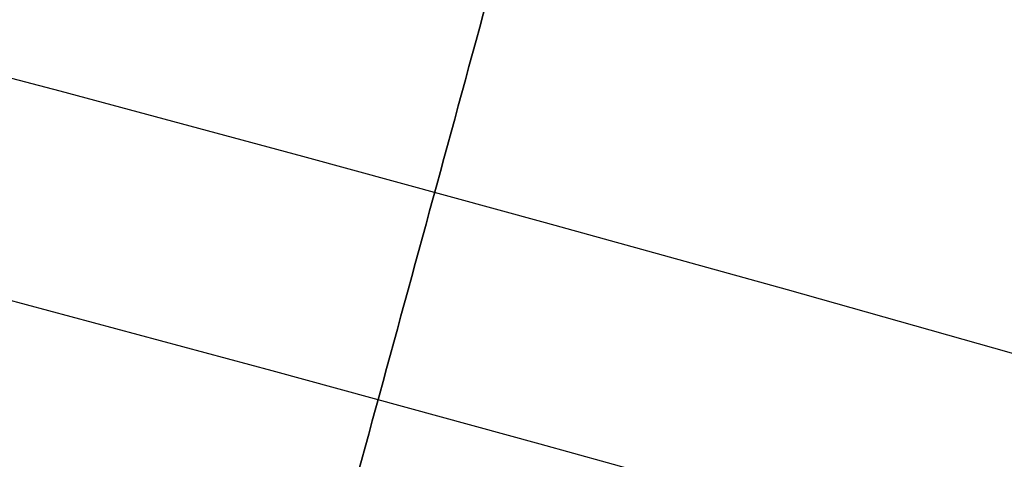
# Model space of a CAD drawing. Header units: millimetres. Extents: x -1649 to 240, y -242 to 238.
# Tile 687 of 1056: x 5.407 to 5.764, y 18.454 to 18.614. Entities that reach past the tile are written whole.
import ezdxf

# ---------------------------------------------------------------- set-up
doc = ezdxf.new("R2010")
doc.units = ezdxf.units.MM
for name, color, linetype, true_color in [('BOMBILLA', 7, 'Continuous', 0xfff700), ('NEGRO', 7, 'Continuous', 0x292828), ('PANTALLA', 7, 'Continuous', 0xffffff)]:
    doc.layers.add(name, color=color, linetype=linetype, true_color=true_color)

# ---------------------------------------------------------------- blocks, each defined once
blk = doc.blocks.new('DOME M 29914')
at = {"layer": 'BOMBILLA', "extrusion": (0, 0, -1)}
blk.add_arc((-12.50152331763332, -0.01811837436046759, -330.6345638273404), 24.05871559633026, 0.8118392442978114, 180.8118392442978, dxfattribs=at)
at = {"layer": 'NEGRO', "extrusion": (0, 0, -1)}
for centre, radius, start, end in [((-12.49999999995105, -1.341600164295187e-10, -253.25), 211.4999999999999, 292.5907274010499, 112.5907273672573), ((-12.49999999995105, -1.341600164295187e-10, -253.5), 210, 329.857864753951, 149.8578647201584), ((-12.49999999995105, -1.341600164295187e-10, -253.25), 210.4999999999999, 292.5907274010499, 112.5907273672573), ((-12.49999999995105, -1.341600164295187e-10, -253.5), 206, 329.857864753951, 149.8578647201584), ((-12.49999999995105, -1.341600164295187e-10, -247), 199.5, 292.5907274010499, 112.5907273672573), ((-12.49999999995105, -1.341500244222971e-10, -258.5), 211.5, 292.590727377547, 112.5907273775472), ((-12.49999999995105, -1.341506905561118e-10, -248), 210.5, 292.590727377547, 112.5907273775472), ((-12.49999999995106, -1.341466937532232e-10, -258.4999999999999), 210.5, 292.5907273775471, 112.5907273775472), ((-12.49999999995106, -1.341513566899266e-10, -247.5), 199.5, 292.5907273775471, 112.5907273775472), ((-12.49999999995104, -1.341606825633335e-10, -259.5), 210, 329.8578647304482, 149.8578647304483), ((-12.49999999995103, -1.341431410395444e-10, -259.5), 206, 329.8578647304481, 149.8578647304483), ((-12.49999999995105, -1.341600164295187e-10, -253.25), 211.4999999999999, 112.5907273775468, 292.5907274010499), ((-12.49999999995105, -1.341950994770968e-10, -248), 211.5, 112.5907273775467, 292.5907273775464), ((-12.49999999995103, -1.341977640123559e-10, -258.4999999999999), 211.5, 112.5907273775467, 292.5907273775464), ((-12.49999999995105, -1.341600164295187e-10, -253.25), 210.4999999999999, 112.5907273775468, 292.5907274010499), ((-12.49999999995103, -1.341911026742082e-10, -258.5), 210.5, 112.5907273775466, 292.5907273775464), ((-12.49999999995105, -1.341600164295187e-10, -247), 199.5, 112.5907273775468, 292.5907274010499), ((-12.49999999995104, -1.341873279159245e-10, -247.5), 199.5, 112.5907273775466, 292.5907273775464), ((-12.49999999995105, -1.341600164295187e-10, -253.5), 210, 149.8578647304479, 329.857864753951), ((-12.49999999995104, -1.341280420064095e-10, -259.5), 210, 149.8578647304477, 329.8578647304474), ((-12.49999999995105, -1.341600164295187e-10, -253.5), 206, 149.8578647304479, 329.857864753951), ((-12.49999999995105, -1.341633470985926e-10, -259.5), 206, 149.8578647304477, 329.8578647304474), ((-12.49999999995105, -1.341600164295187e-10, -258.4999999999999), 32.49999999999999, 359.8578647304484, 179.857864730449), ((-12.49999999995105, -1.341600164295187e-10, -257.5), 32.49999999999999, 359.8578647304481, 179.8578647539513), ((-12.49999999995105, -1.341600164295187e-10, -265.119279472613), 28.40000000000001, 60.27582303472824, 240.2758230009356), ((-12.49999999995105, -1.341569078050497e-10, -265.619279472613), 26.30000000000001, 60.27582301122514, 240.2758230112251), ((-12.49999999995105, -1.341600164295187e-10, -264.369279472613), 26.30000000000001, 60.27582303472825, 240.2758230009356), ((-12.49999999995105, -1.341582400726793e-10, -267.119279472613), 28.40000000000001, 60.27582301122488, 240.2758230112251), ((-12.49999999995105, -1.341606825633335e-10, -256.4999999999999), 26, 47.96210538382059, 227.9621053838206), ((-12.49999999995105, -1.341600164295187e-10, -265.119279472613), 28.40000000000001, 240.2758230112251, 60.27582303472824), ((-12.49999999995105, -1.3417089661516e-10, -267.119279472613), 28.4, 240.2758230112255, 60.27582301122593), ((-12.49999999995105, -1.341600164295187e-10, -252.7), 21.75, 47.96210538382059, 227.9621053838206), ((-12.49999999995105, -1.341571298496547e-10, -275.919279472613), 23.10000000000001, 60.27582301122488, 240.2758230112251), ((-12.49999999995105, -1.341600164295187e-10, -272.367860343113), 20.59548659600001, 60.27582303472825, 240.2758230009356), ((-12.49999999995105, -1.341600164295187e-10, -269.367860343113), 20.59548659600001, 60.27582303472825, 240.2758230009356), ((-12.49999999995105, -1.34159128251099e-10, -252.7), 20.95, 47.96210538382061, 227.9621053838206), ((-12.49999999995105, -1.341600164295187e-10, -264.369279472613), 26.30000000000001, 240.2758230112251, 60.27582303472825), ((-12.49999999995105, -1.341686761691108e-10, -265.619279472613), 26.3, 240.2758230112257, 60.27582301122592), ((-12.49999999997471, -1.755200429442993e-10, -275.919279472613), 21.85790949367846, 83.90274094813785, 240.2758230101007), ((-12.50000000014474, 5.374325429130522e-10, -275.9192794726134), 21.5954865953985, 60.27582300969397, 106.0880944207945), ((-12.49999999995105, -1.341615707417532e-10, -221), 20.95, 47.96210538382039, 227.9621053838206), ((-12.49999999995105, -1.341600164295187e-10, -266.814368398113), 20.59548659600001, 60.27582303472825, 201.1826835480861), ((-12.49999999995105, -1.341600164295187e-10, -276.771747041), 19.85, 60.46726941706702, 214.6648046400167), ((-12.49999999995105, -1.341600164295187e-10, -273.771747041), 19.85, 60.46726941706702, 214.6648046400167), ((-12.49999999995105, -1.341600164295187e-10, -270.771747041), 19.85, 60.46726941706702, 214.6648046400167), ((-12.49999999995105, -1.341600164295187e-10, -267.771747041), 19.85, 60.46726941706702, 214.6648046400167), ((-12.49999999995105, -1.341600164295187e-10, -264.771747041), 19.85, 60.46726941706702, 214.6648046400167), ((-12.49999999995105, -1.341600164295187e-10, -261.771747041), 19.85, 60.46726941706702, 214.6648046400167), ((-12.49999999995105, -1.341600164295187e-10, -258.771747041), 19.85, 60.46726941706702, 214.6648046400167), ((-12.49999999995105, -1.341600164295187e-10, -255.771747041), 19.85, 60.46726941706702, 214.6648046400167), ((-12.49999999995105, -1.341600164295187e-10, -252.771747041), 19.85, 60.46726941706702, 214.6648046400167), ((-12.49999999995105, -1.341600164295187e-10, -249.771747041), 19.85, 60.46726941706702, 214.6648046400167), ((-12.49999999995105, -1.341600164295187e-10, -246.771747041), 19.85, 60.46726941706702, 214.6648046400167), ((-12.49999999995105, -1.341600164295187e-10, -243.771747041), 19.85, 60.46726941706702, 214.6648046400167), ((-12.50000000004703, 6.753730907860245e-11, -280.6000000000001), 19.84999999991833, 47.96210538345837, 115.4575685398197), ((-12.49999999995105, -1.341600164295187e-10, -258.5), 20.25, 359.8578647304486, 179.857864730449), ((-12.49999999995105, -1.341600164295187e-10, -257.5), 20.25, 359.8578647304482, 179.8578647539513), ((-12.49999999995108, -1.340492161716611e-10, -271.3), 18.64999999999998, 47.96210538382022, 227.9621053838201), ((-12.49999999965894, -3.975164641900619e-10, -243.0154426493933), 18.65, 47.96210538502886, 227.9621053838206), ((-12.49999999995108, -1.340492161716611e-10, -281.3), 18.64999999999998, 47.96210538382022, 227.9621053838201), ((-12.49999999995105, -1.341600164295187e-10, -257.1577213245), 18.65, 47.96210540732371, 227.9621053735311), ((-12.49999999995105, -1.341600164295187e-10, -277.5500000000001), 18.65, 47.96210540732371, 227.9621053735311)]:
    blk.add_arc(centre, radius, start, end, dxfattribs=at)
at = {"layer": 'NEGRO'}
for centre, radius, start, end in [((12.49999999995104, -1.341891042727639e-10, 248), 211.5, 67.4092726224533, 247.4092726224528), ((12.49999999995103, -1.341704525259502e-10, 246.5), 210, 67.4092726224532, 247.4092726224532), ((12.49999999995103, -1.341822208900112e-10, 247.5), 210, 67.40927262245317, 210.1421352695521), ((12.49999999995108, -1.341893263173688e-10, 247.5), 210.0000000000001, 67.40927262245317, 210.1421352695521), ((12.49999999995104, -1.341498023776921e-10, 247.5), 206, 30.14213526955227, 210.1421352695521), ((12.49999999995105, -1.341773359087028e-10, 246.5), 199.5, 67.40927262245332, 247.4092726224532), ((12.49999999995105, -1.341449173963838e-10, 248), 210.5, 247.4092726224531, 67.4092726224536), ((12.49999999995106, -1.341553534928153e-10, 246.5), 210, 247.4092726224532, 67.4092726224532), ((12.49999999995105, -1.34168010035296e-10, 246.5), 199.5, 247.4092726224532, 67.4092726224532), ((12.49999999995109, -1.341751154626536e-10, 247.5), 210, 247.4092726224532, 30.14213526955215), ((12.49999999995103, -1.341253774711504e-10, 247.5), 210.0000000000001, 247.4092726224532, 30.14213526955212), ((12.49999999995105, -1.341600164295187e-10, 247.5), 206, 210.1421352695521, 30.14213526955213), ((12.49999999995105, -1.341600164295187e-10, 256.4999999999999), 32.49999999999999, 0.1421352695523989, 180.1421352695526), ((12.49999999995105, -1.341644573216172e-10, 263.1192794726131), 28.4, 299.7241769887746, 119.7241769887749), ((12.49999999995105, -1.341675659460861e-10, 263.1192794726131), 26.3, 299.7241769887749, 119.7241769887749), ((12.49999999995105, -1.341606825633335e-10, 255.7), 26, 312.0378946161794, 132.0378946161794), ((12.49999999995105, -1.341600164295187e-10, 256.1), 26, 312.0378946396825, 132.0378946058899), ((12.49999999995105, -1.34159128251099e-10, 255.7), 24.75, 312.0378946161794, 132.0378946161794), ((12.49999999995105, -1.34159128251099e-10, 256.4999999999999), 24.75, 312.0378946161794, 132.0378946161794), ((12.49999999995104, -1.341537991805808e-10, 263.119279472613), 28.40000000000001, 119.7241769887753, 299.7241769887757), ((12.49999999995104, -1.341571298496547e-10, 263.119279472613), 26.30000000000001, 119.7241769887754, 299.7241769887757), ((12.49999999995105, -1.341600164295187e-10, 267.859777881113), 21.85790949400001, 299.724177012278, 119.7241769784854), ((12.49999999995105, -1.341600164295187e-10, 270.859777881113), 21.85790949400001, 299.724177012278, 119.7241769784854), ((12.49999999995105, -1.341600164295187e-10, 273.758597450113), 21.85790949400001, 299.724177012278, 119.7241769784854), ((12.49999999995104, -1.341549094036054e-10, 221), 21.74999999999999, 312.0378946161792, 132.0378946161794), ((12.49999999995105, -1.341600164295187e-10, 236.85), 21.75, 312.0378946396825, 132.0378946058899), ((12.49999999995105, -1.341600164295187e-10, 275.419279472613), 21.09548659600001, 333.0305808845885, 101.2150559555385), ((12.49999999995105, -1.341600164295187e-10, 236.85), 20.95, 312.0378946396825, 132.0378946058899), ((12.49999999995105, -1.341688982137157e-10, 265.619279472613), 20.595486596, 299.7241769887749, 119.7241769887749), ((12.4999999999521, -1.265119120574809e-10, 274.919279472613), 20.59548659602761, 299.7241769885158, 82.16360092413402)]:
    blk.add_arc(centre, radius, start, end, dxfattribs=at)
for points, weights in [([(93.57808880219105, 194.866481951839, 246.9393398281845), (-296.1548751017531, 357.0226595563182, 246.9393398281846), (-458.3110527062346, -32.71030434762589, 246.9393398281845), (-68.57808880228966, -194.8664819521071, 246.9393398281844)], [0.8164906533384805, 0.2721635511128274, 0.2721635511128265, 0.8164906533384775]), ([(93.3064566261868, 194.2136297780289, 247.6464466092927), (-295.1208029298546, 355.826543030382, 247.6464466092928), (-456.7337161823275, -32.60071652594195, 247.6464466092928), (-68.3064566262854, -194.213629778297, 247.6464466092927)], [0.8164906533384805, 0.2721635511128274, 0.2721635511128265, 0.8164906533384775]), ([(-68.57808880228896, -194.8664819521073, 246.9393398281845), (321.1548751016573, -357.0226595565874, 246.9393398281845), (483.3110527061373, 32.71030434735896, 246.9393398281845), (93.57808880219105, 194.866481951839, 246.9393398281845)], [0.8164906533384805, 0.2721635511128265, 0.2721635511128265, 0.8164906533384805]), ([(-68.3064566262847, -194.2136297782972, 247.6464466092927), (320.1208029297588, -355.8265430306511, 247.6464466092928), (481.7337161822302, 32.600716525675, 247.6464466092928), (93.3064566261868, 194.2136297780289, 247.6464466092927)], [0.8164906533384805, 0.2721635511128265, 0.2721635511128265, 0.8164906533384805]), ([(27.65266094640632, -16.80636811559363, 254.821320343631), (61.2653971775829, 13.49895377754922, 254.8213203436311), (30.96007528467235, 47.11169000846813, 254.8213203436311), (-2.652660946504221, 16.80636811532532, 254.8213203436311)], [0.8164906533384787, 0.2721635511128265, 0.2721635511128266, 0.816490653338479]), ([(27.27386556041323, -16.38623235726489, 255.3870057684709), (60.04633027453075, 13.1614987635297, 255.3870057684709), (30.49859915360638, 45.93396347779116, 255.3870057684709), (-2.273865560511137, 16.38623235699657, 255.3870057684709)], [0.816490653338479, 0.2721635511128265, 0.2721635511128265, 0.816490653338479]), ([(26.57395841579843, -15.60993985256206, 219.2322330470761), (57.79383812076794, 12.53797697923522, 219.2322330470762), (29.64592128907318, 43.75785668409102, 219.2322330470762), (-1.573958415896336, 15.60993985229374, 219.2322330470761)], [0.816490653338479, 0.2721635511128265, 0.2721635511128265, 0.816490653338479]), ([(26.19516302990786, -15.18980409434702, 219.7979184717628), (56.57477121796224, 12.2005219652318, 219.7979184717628), (29.18444515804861, 42.58013015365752, 219.7979184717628), (-1.195163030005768, 15.1898040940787, 219.7979184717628)], [0.816490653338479, 0.2721635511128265, 0.2721635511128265, 0.816490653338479])]:
    blk.add_rational_spline(points, weights, degree=3, dxfattribs=at)
for points, weights, knots in [([(1.662298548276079, 18.98189755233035, 273.095866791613), (9.524808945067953, 23.4709924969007, 272.895818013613), (18.25872335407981, 21.08566604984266, 272.716459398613), (30.43253832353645, 17.76086557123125, 272.466459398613), (33.6400841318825, 5.55563230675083, 272.216459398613), (36.84762994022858, -6.649600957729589, 271.9664593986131), (27.88136077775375, -15.530033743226, 271.716459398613), (25.83675823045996, -17.55506279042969, 271.659451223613), (23.33770145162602, -18.98189755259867, 271.595866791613)], [0.949183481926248, 0.900100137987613, 1, 0.866025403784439, 1, 0.866025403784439, 1, 0.965925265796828, 0.94918348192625], [3.897535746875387, 3.897535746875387, 3.897535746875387, 3.928605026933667, 3.928605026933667, 3.970271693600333, 3.970271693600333, 4.011938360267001, 4.011938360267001, 4.022535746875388, 4.022535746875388, 4.022535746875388]), ([(1.662298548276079, 18.98189755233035, 270.095866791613), (9.524808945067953, 23.4709924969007, 269.8958180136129), (18.25872335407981, 21.08566604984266, 269.716459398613), (30.43253832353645, 17.76086557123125, 269.466459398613), (33.6400841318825, 5.55563230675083, 269.216459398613), (36.84762994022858, -6.649600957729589, 268.9664593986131), (27.88136077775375, -15.530033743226, 268.716459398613), (25.83675823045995, -17.55506279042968, 268.659451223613), (23.33770145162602, -18.98189755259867, 268.595866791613)], [0.949183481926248, 0.900100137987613, 1, 0.866025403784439, 1, 0.866025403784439, 1, 0.965925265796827, 0.949183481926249], [4.147535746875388, 4.147535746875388, 4.147535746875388, 4.178605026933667, 4.178605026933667, 4.220271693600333, 4.220271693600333, 4.261938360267, 4.261938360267, 4.272535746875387, 4.272535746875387, 4.272535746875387]), ([(23.33770145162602, -18.98189755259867, 265.623688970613), (25.83675823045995, -17.55506279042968, 265.6872734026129), (27.88136077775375, -15.530033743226, 265.744281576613), (36.84762994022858, -6.649600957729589, 265.994281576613), (33.6400841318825, 5.55563230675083, 266.244281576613), (30.43253832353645, 17.76086557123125, 266.494281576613), (18.25872335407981, 21.08566604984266, 266.744281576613), (9.524808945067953, 23.4709924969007, 266.923640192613), (1.662298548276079, 18.98189755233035, 267.123688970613)], [0.949183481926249, 0.965925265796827, 1, 0.866025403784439, 1, 0.866025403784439, 1, 0.900100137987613, 0.949183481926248], [0.0310692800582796, 0.0310692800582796, 0.0310692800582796, 0.0416666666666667, 0.0416666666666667, 0.0833333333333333, 0.0833333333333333, 0.125, 0.125, 0.156069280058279, 0.156069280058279, 0.156069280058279]), ([(23.33770145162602, -18.98189755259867, 268.623688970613), (25.83675823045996, -17.55506279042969, 268.687273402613), (27.88136077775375, -15.530033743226, 268.744281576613), (36.84762994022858, -6.649600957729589, 268.994281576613), (33.6400841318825, 5.55563230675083, 269.244281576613), (30.43253832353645, 17.76086557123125, 269.494281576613), (18.25872335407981, 21.08566604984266, 269.744281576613), (9.524808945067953, 23.4709924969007, 269.9236401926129), (1.662298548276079, 18.98189755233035, 270.123688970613)], [0.949183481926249, 0.965925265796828, 1, 0.866025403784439, 1, 0.866025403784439, 1, 0.900100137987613, 0.949183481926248], [0.281069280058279, 0.281069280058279, 0.281069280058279, 0.291666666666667, 0.291666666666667, 0.333333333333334, 0.333333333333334, 0.375, 0.375, 0.406069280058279, 0.406069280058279, 0.406069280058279]), ([(23.33770145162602, -18.98189755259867, 271.623688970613), (25.83675823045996, -17.55506279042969, 271.687273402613), (27.88136077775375, -15.530033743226, 271.744281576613), (36.84762994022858, -6.649600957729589, 271.994281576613), (33.6400841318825, 5.55563230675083, 272.244281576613), (30.43253832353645, 17.76086557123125, 272.494281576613), (18.25872335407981, 21.08566604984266, 272.744281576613), (9.524808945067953, 23.4709924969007, 272.923640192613), (1.662298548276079, 18.98189755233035, 273.123688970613)], [0.94918348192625, 0.965925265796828, 1, 0.866025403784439, 1, 0.866025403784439, 1, 0.900100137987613, 0.949183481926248], [0.53106928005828, 0.53106928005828, 0.53106928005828, 0.541666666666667, 0.541666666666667, 0.583333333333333, 0.583333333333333, 0.625, 0.625, 0.656069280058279, 0.656069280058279, 0.656069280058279]), ([(8.963931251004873, 21.56998899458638, 275.9192794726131), (13.66409499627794, 22.34050872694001, 275.8108141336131), (18.25872335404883, 21.08566605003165, 275.7164593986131), (30.43253832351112, 17.76086557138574, 275.466459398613), (33.64008413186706, 5.555632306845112, 275.2164593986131), (36.84762994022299, -6.649600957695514, 274.966459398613), (27.88136077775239, -15.53003374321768, 274.716459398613), (25.83675823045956, -17.55506279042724, 274.6594512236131), (23.33770145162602, -18.98189755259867, 274.5958667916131)], [0.935098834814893, 0.944834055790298, 1, 0.866025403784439, 1, 0.866025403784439, 1, 0.965925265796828, 0.94918348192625], [3.661448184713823, 3.661448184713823, 3.661448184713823, 3.678605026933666, 3.678605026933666, 3.720271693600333, 3.720271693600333, 3.761938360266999, 3.761938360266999, 3.772535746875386, 3.772535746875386, 3.772535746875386]), ([(23.33770145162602, -18.98189755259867, 274.623688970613), (25.83675823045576, -17.55506279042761, 274.687273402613), (27.88136077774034, -15.53003374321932, 274.744281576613), (36.84762994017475, -6.64960095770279, 274.994281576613), (33.64008413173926, 5.555632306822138, 275.244281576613), (30.4325383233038, 17.76086557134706, 275.4942815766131), (18.25872335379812, 21.08566604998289, 275.7442815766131), (14.27972322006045, 22.17237400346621, 275.825993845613), (10.17832927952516, 21.73425987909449, 275.919279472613)], [0.94918348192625, 0.965925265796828, 1, 0.866025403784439, 1, 0.866025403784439, 1, 0.951869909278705, 0.938321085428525], [0.78106928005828, 0.78106928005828, 0.78106928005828, 0.791666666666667, 0.791666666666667, 0.833333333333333, 0.833333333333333, 0.875, 0.875, 0.889968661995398, 0.889968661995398, 0.889968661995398]), ([(6.907576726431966, -20.47675540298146, 267.788785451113), (18.72983697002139, -23.70554248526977, 268.038785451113), (27.43717872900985, -15.08155832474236, 268.288785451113), (36.14452048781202, -6.457574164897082, 268.538785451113), (33.02960200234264, 5.39519707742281, 268.788785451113), (29.91468351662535, 17.24796832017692, 269.038785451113), (18.09242327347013, 20.47675540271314, 269.288785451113), (6.270163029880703, 23.70554248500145, 269.538785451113), (-2.437178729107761, 15.08155832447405, 269.788785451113), (-11.14452048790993, 6.457574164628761, 270.038785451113), (-8.029602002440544, -5.39519707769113, 270.288785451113), (-4.914683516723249, -17.24796832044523, 270.538785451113), (6.907576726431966, -20.47675540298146, 270.788785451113), (18.72983697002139, -23.70554248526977, 271.038785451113), (27.43717872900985, -15.08155832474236, 271.288785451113), (36.14452048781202, -6.457574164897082, 271.538785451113), (33.02960200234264, 5.39519707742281, 271.788785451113), (29.91468351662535, 17.24796832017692, 272.038785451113), (18.09242327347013, 20.47675540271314, 272.288785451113), (6.270163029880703, 23.70554248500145, 272.538785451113), (-2.437178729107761, 15.08155832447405, 272.788785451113), (-11.14452048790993, 6.457574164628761, 273.038785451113), (-8.029602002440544, -5.39519707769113, 273.288785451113), (-4.914683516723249, -17.24796832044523, 273.538785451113), (6.907576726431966, -20.47675540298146, 273.788785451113), (18.72983697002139, -23.70554248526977, 274.038785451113), (27.43717872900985, -15.08155832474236, 274.288785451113), (36.14452048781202, -6.457574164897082, 274.538785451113), (33.02960200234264, 5.39519707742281, 274.788785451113), (29.91468351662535, 17.24796832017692, 275.038785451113), (18.09242327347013, 20.47675540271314, 275.288785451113), (12.34638650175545, 22.04606016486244, 275.4102942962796), (6.622775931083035, 20.39683669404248, 275.5505617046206)], [1, 0.866025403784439, 1, 0.866025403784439, 1, 0.866025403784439, 1, 0.866025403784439, 1, 0.866025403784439, 1, 0.866025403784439, 1, 0.866025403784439, 1, 0.866025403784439, 1, 0.866025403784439, 1, 0.866025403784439, 1, 0.866025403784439, 1, 0.866025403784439, 1, 0.866025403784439, 1, 0.866025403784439, 1, 0.866025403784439, 1, 0.9300682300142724, 0.9331421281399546], [0, 0, 0, 0.0416666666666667, 0.0416666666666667, 0.0833333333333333, 0.0833333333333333, 0.125, 0.125, 0.166666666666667, 0.166666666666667, 0.208333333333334, 0.208333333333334, 0.25, 0.25, 0.291666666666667, 0.291666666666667, 0.333333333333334, 0.333333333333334, 0.375, 0.375, 0.416666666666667, 0.416666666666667, 0.458333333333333, 0.458333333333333, 0.5, 0.5, 0.541666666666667, 0.541666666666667, 0.583333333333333, 0.583333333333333, 0.625, 0.625, 0.646749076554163, 0.646749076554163, 0.646749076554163]), ([(6.907576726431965, -20.47675540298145, 265.680037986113), (18.72983697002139, -23.70554248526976, 265.930037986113), (27.43717872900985, -15.08155832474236, 266.180037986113), (36.14452048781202, -6.457574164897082, 266.430037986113), (33.02960200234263, 5.395197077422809, 266.680037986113), (29.91468351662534, 17.24796832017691, 266.930037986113), (18.09242327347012, 20.47675540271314, 267.180037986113), (6.270163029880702, 23.70554248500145, 267.430037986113), (-2.437178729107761, 15.08155832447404, 267.680037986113), (-11.14452048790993, 6.457574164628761, 267.9300379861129), (-8.029602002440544, -5.39519707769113, 268.180037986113), (-4.914683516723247, -17.24796832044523, 268.430037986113), (6.907576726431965, -20.47675540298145, 268.680037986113), (18.72983697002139, -23.70554248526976, 268.930037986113), (27.43717872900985, -15.08155832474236, 269.180037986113), (36.14452048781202, -6.457574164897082, 269.430037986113), (33.02960200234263, 5.395197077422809, 269.680037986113), (29.91468351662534, 17.24796832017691, 269.930037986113), (18.09242327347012, 20.47675540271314, 270.180037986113), (6.270163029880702, 23.70554248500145, 270.430037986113), (-2.437178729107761, 15.08155832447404, 270.680037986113), (-11.14452048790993, 6.457574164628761, 270.9300379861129), (-8.029602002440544, -5.39519707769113, 271.180037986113), (-4.914683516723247, -17.24796832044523, 271.430037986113), (6.907576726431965, -20.47675540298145, 271.680037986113), (18.72983697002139, -23.70554248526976, 271.930037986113), (27.43717872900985, -15.08155832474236, 272.180037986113), (36.14452048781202, -6.457574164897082, 272.430037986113), (33.02960200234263, 5.395197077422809, 272.680037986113), (29.91468351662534, 17.24796832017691, 272.930037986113), (18.09242327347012, 20.47675540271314, 273.180037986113), (6.270163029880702, 23.70554248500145, 273.430037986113), (-2.437178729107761, 15.08155832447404, 273.680037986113), (-11.14452048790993, 6.457574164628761, 273.9300379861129), (-8.029602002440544, -5.39519707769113, 274.180037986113), (-4.914683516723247, -17.24796832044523, 274.430037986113), (6.907576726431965, -20.47675540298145, 274.680037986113), (18.72983697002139, -23.70554248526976, 274.930037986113), (27.43717872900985, -15.08155832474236, 275.180037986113), (33.52303629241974, -9.053962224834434, 275.3547714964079), (33.72102674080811, -0.4906464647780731, 275.5505846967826)], [1, 0.866025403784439, 1, 0.866025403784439, 1, 0.866025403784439, 1, 0.866025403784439, 1, 0.866025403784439, 1, 0.866025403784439, 1, 0.866025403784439, 1, 0.866025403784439, 1, 0.866025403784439, 1, 0.866025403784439, 1, 0.866025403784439, 1, 0.866025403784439, 1, 0.866025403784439, 1, 0.866025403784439, 1, 0.866025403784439, 1, 0.866025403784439, 1, 0.866025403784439, 1, 0.866025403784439, 1, 0.866025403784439, 1, 0.9024248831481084, 0.946979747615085], [0, 0, 0, 0.0416666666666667, 0.0416666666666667, 0.0833333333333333, 0.0833333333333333, 0.125, 0.125, 0.166666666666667, 0.166666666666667, 0.208333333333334, 0.208333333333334, 0.25, 0.25, 0.291666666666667, 0.291666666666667, 0.333333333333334, 0.333333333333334, 0.375, 0.375, 0.416666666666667, 0.416666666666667, 0.458333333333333, 0.458333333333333, 0.5, 0.5, 0.541666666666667, 0.541666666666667, 0.583333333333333, 0.583333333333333, 0.625, 0.625, 0.666666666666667, 0.666666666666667, 0.708333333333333, 0.708333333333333, 0.75, 0.75, 0.791666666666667, 0.791666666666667, 0.8220129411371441, 0.8220129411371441, 0.8220129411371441]), ([(2.288239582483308, 17.88558126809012, 273.995201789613), (9.696643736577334, 22.11540456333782, 273.795153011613), (17.92612319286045, 19.86784475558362, 273.6157943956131), (29.39682870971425, 16.73507106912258, 273.365794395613), (32.41911987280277, 5.234761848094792, 273.1157943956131), (35.44141103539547, -6.265547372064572, 272.865794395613), (26.99299668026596, -14.63308290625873, 272.6157943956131), (25.06648196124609, -16.54115461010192, 272.5587862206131), (22.71176041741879, -17.88558126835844, 272.4952017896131)], [0.949183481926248, 0.900100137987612, 1, 0.866025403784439, 1, 0.866025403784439, 1, 0.965925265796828, 0.949183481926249], [2.125, 2.125, 2.125, 2.156069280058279, 2.156069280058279, 2.197735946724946, 2.197735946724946, 2.239402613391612, 2.239402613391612, 2.249999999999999, 2.249999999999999, 2.249999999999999]), ([(2.288239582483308, 17.88558126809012, 270.995201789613), (9.696643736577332, 22.11540456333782, 270.795153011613), (17.92612319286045, 19.86784475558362, 270.6157943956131), (29.39682870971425, 16.73507106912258, 270.365794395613), (32.41911987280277, 5.234761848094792, 270.1157943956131), (35.44141103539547, -6.265547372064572, 269.865794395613), (26.99299668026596, -14.63308290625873, 269.6157943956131), (25.06648196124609, -16.54115461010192, 269.5587862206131), (22.71176041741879, -17.88558126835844, 269.495201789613)], [0.949183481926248, 0.900100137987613, 1, 0.866025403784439, 1, 0.866025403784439, 1, 0.965925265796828, 0.949183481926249], [2.124999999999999, 2.124999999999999, 2.124999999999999, 2.156069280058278, 2.156069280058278, 2.197735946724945, 2.197735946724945, 2.239402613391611, 2.239402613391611, 2.249999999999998, 2.249999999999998, 2.249999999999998]), ([(2.288239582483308, 17.88558126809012, 267.9952017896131), (9.696643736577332, 22.11540456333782, 267.795153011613), (17.92612319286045, 19.86784475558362, 267.6157943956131), (29.39682870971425, 16.73507106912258, 267.365794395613), (32.41911987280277, 5.234761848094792, 267.1157943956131), (35.44141103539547, -6.265547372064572, 266.865794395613), (26.99299668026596, -14.63308290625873, 266.6157943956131), (25.06648196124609, -16.54115461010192, 266.558786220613), (22.71176041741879, -17.88558126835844, 266.495201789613)], [0.949183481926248, 0.900100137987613, 1, 0.866025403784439, 1, 0.866025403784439, 1, 0.965925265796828, 0.949183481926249], [5.141592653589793, 5.141592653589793, 5.141592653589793, 5.172661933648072, 5.172661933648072, 5.214328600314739, 5.214328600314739, 5.255995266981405, 5.255995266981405, 5.266592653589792, 5.266592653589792, 5.266592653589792]), ([(22.71176041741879, -17.88558126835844, 267.740518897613), (25.06648196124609, -16.54115461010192, 267.8041033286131), (26.99299668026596, -14.63308290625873, 267.8611115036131), (35.44141103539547, -6.265547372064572, 268.111111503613), (32.41911987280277, 5.234761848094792, 268.3611115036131), (29.39682870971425, 16.73507106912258, 268.6111115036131), (17.92612319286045, 19.86784475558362, 268.8611115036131), (9.696643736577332, 22.11540456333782, 269.040470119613), (2.288239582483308, 17.88558126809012, 269.240518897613)], [0.949183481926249, 0.965925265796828, 1, 0.866025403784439, 1, 0.866025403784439, 1, 0.900100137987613, 0.949183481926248], [1.062138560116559, 1.062138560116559, 1.062138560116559, 1.072735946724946, 1.072735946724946, 1.114402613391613, 1.114402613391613, 1.15606928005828, 1.15606928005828, 1.187138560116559, 1.187138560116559, 1.187138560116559]), ([(22.71176041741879, -17.88558126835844, 270.740518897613), (25.06648196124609, -16.54115461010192, 270.804103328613), (26.99299668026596, -14.63308290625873, 270.8611115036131), (35.44141103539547, -6.265547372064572, 271.111111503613), (32.41911987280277, 5.234761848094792, 271.3611115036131), (29.39682870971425, 16.73507106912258, 271.611111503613), (17.92612319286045, 19.86784475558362, 271.8611115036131), (9.696643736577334, 22.11540456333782, 272.040470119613), (2.288239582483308, 17.88558126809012, 272.2405188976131)], [0.949183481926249, 0.965925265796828, 1, 0.866025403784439, 1, 0.866025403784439, 1, 0.900100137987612, 0.949183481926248], [1.312138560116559, 1.312138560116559, 1.312138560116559, 1.322735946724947, 1.322735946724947, 1.364402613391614, 1.364402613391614, 1.40606928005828, 1.40606928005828, 1.437138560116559, 1.437138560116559, 1.437138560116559]), ([(22.71176041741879, -17.88558126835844, 273.740518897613), (25.06648196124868, -16.54115461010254, 273.8041033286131), (26.99299668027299, -14.63308290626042, 273.8611115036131), (35.44141103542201, -6.265547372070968, 274.111111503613), (32.41911987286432, 5.234761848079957, 274.3611115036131), (29.3968287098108, 16.73507106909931, 274.611111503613), (17.92612319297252, 19.86784475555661, 274.8611115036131), (16.63450722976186, 20.22059903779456, 274.8892618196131), (15.30809061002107, 20.40315405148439, 274.919279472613)], [0.949183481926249, 0.965925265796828, 1, 0.866025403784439, 1, 0.866025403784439, 1, 0.982878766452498, 0.970133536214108], [1.56213856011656, 1.56213856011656, 1.56213856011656, 1.572735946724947, 1.572735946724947, 1.614402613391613, 1.614402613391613, 1.65606928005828, 1.65606928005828, 1.661394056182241, 1.661394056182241, 1.661394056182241])]:
    blk.add_rational_spline(points, weights, degree=2, knots=knots, dxfattribs=at)
for points in [[(18.25872335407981, 21.08566604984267, 269.716459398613), (17.92612319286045, 19.86784475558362, 268.8611115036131)], [(18.25872335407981, 21.08566604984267, 272.716459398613), (17.92612319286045, 19.86784475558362, 271.8611115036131)], [(18.25872335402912, 21.08566604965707, 275.7164593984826), (17.92612319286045, 19.86784475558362, 274.8611115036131)], [(17.92612319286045, 19.86784475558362, 267.6157943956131), (18.25872335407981, 21.08566604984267, 266.744281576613)], [(17.92612319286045, 19.86784475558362, 270.6157943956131), (18.25872335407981, 21.08566604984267, 269.744281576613)], [(17.92612319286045, 19.86784475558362, 273.6157943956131), (18.25872335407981, 21.08566604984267, 272.744281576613)]]:
    blk.add_open_spline(points, degree=1, dxfattribs=at)
at = {"layer": 'PANTALLA', "extrusion": (0, 0, -1)}
for radius in [210, 206]:
    blk.add_arc((-12.49999999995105, -1.341611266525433e-10, -259.5), radius, 59.85786473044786, 239.8578647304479, dxfattribs=at)
at = {"layer": 'PANTALLA'}
for radius in [210, 206]:
    blk.add_arc((12.49999999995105, -1.341600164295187e-10, 259.5), radius, 120.1421352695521, 300.1421352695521, dxfattribs=at)
at = {"layer": 'PANTALLA', "extrusion": (0.864782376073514, 0.5021468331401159, 3.049165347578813e-17)}
for radius in [210, 206]:
    blk.add_arc((-6.276835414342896, 259.5, 10.80977970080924), radius, 0, 180, dxfattribs=at)
at = {"layer": 'PANTALLA', "extrusion": (0.502146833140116, -0.864782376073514, 0)}
for centre, radius, start in [((10.80977970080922, 259.5000000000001, 6.276835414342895), 210, 358.5434189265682), ((10.80977970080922, 259.5000000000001, 6.276835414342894), 206, 358.5151295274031)]:
    blk.add_arc(centre, radius, start, 180, dxfattribs=at)
at = {"layer": 'PANTALLA'}
for points, knots in [([(-152.2349515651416, 130.1303219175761, 254.1619244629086), (-148.4311605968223, 134.9456279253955, 254.1619244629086), (-144.4180670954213, 139.5918377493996, 254.1619244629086), (-135.9963979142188, 148.5192942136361, 254.1619244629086), (-131.5918717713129, 152.7962481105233, 254.1619244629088), (-124.7138543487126, 158.9127901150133, 254.1619244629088), (-122.3769522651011, 160.9009771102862, 254.1619244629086), (-117.6176894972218, 164.7734917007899, 254.1619244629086), (-115.1959005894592, 166.6573540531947, 254.1619244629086), (-111.5026355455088, 169.4024914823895, 254.1619244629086), (-110.2615802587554, 170.3039992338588, 254.1619244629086), (-107.7599337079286, 172.0796504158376, 254.1619244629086), (-106.4994175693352, 172.9537405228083, 254.1619244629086), (-103.9594537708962, 174.6741348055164, 254.1619244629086), (-102.6800823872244, 175.520387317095, 254.1619244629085), (-100.7472989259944, 176.7686126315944, 254.1619244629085), (-100.1007342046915, 177.1811721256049, 254.1619244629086), (-98.8032001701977, 177.9991313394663, 254.1619244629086), (-98.15215282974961, 178.4045800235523, 254.1619244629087), (-97.49894991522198, 178.806420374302, 254.1619244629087), (-96.74110677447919, 179.2726337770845, 254.1619244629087), (-95.98024954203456, 179.7340592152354, 254.1619244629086), (-94.45285327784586, 180.6471250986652, 254.1619244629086), (-93.68619060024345, 181.0988390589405, 254.1619244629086), (-92.91676112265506, 181.5456180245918, 254.1619244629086), (-92.14730831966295, 181.9924105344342, 254.1619244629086), (-91.37496414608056, 182.4343399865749, 254.1619244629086), (-89.82484464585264, 183.3082725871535, 254.1619244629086), (-89.04694384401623, 183.7403460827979, 254.1619244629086), (-88.2664026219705, 184.1674158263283, 254.1619244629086), (-87.59360014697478, 184.5355367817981, 254.1619244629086), (-86.91874742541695, 184.8999885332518, 254.1619244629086), (-85.56516968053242, 185.6214309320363, 254.1619244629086), (-84.88636327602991, 185.9784647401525, 254.1619244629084), (-82.84422539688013, 187.0383287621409, 254.1619244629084), (-81.47507822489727, 187.7299720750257, 254.1619244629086), (-78.72187086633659, 189.0831246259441, 254.1619244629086), (-77.33789335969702, 189.7445932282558, 254.1619244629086), (-74.55568938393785, 191.0370767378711, 254.1619244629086), (-73.15754646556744, 191.6680528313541, 254.1619244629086), (-68.94266623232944, 193.5148800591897, 254.1619244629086), (-66.1060665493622, 194.6843676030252, 254.1619244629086), (-60.38365236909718, 196.8981714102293, 254.1619244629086), (-57.49852536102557, 197.9422217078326, 254.1619244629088), (-48.77692298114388, 200.883796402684, 254.1619244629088), (-42.87909702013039, 202.5890336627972, 254.1619244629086), (-30.95104446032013, 205.4779007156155, 254.1619244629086), (-24.92655343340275, 206.6601414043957, 254.1619244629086), (-18.85895380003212, 207.5767833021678, 254.1619244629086), (-11.78366055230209, 208.6456590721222, 254.1619244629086), (-4.65834489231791, 209.3520919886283, 254.1619244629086), (9.636526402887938, 210.0345393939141, 254.1619244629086), (16.79673406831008, 210.0101076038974, 254.1619244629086), (38.24090065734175, 208.8396227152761, 254.1619244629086), (52.42274021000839, 206.5980561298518, 254.1619244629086), (66.26563000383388, 202.9304363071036, 254.1619244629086), (80.09839053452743, 199.2655001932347, 254.1619244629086), (93.52017523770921, 194.1958114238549, 254.1619244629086), (112.7181359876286, 184.6048689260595, 254.1619244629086), (118.9472309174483, 181.0845643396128, 254.1619244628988), (131.0218246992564, 173.4220559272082, 254.1619244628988), (136.8594390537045, 169.2848555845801, 254.1619244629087), (142.474544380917, 164.8578865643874, 254.1619244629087), (152.8431851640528, 156.6832132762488, 254.1619244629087), (162.4174956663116, 147.5485799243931, 254.1619244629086), (179.722944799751, 127.6022165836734, 254.1619244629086), (187.4154922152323, 116.8349670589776, 254.1619244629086), (194.0456180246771, 105.416761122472, 254.1619244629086), (200.6757438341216, 93.99855518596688, 254.1619244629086), (206.2138776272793, 81.98031812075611, 254.1619244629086), (214.9589424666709, 57.06325928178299, 254.1619244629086), (218.1463719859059, 44.22000264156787, 254.1619244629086), (220.1063333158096, 31.16272319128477, 254.1619244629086), (221.167744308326, 24.09159391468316, 254.1619244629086), (221.8671954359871, 16.9708540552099, 254.1619244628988), (222.5367079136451, 2.68584081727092, 254.1619244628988), (222.5063320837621, -4.469104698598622, 254.1619244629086), (221.3196483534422, -25.89664904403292, 254.1619244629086), (219.0695100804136, -40.06643826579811, 254.1619244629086), (215.3956309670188, -53.89682628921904, 254.1619244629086), (211.7190615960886, -67.73734183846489, 254.1619244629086), (206.6359550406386, -81.16534323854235, 254.1619244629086), (197.0227043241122, -100.369710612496, 254.1619244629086), (193.4946289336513, -106.6004292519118, 254.1619244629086), (185.8159999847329, -118.6771729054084, 254.1619244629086), (181.6704677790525, -124.5153004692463, 254.1619244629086), (177.2349515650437, -130.1303219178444, 254.1619244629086), (173.4311605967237, -134.9456279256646, 254.1619244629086), (169.4180670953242, -139.5918377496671, 254.1619244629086), (160.9963979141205, -148.5192942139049, 254.1619244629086), (156.5918717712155, -152.7962481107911, 254.1619244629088), (149.7138543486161, -158.9127901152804, 254.1619244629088), (147.3769522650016, -160.9009771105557, 254.1619244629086), (142.6176894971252, -164.7734917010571, 254.1619244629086), (140.1959005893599, -166.6573540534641, 254.1619244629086), (136.5026355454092, -169.4024914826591, 254.1619244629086), (135.2615802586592, -170.3039992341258, 254.1619244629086), (132.7599337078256, -172.0796504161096, 254.1619244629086), (131.4994175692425, -172.9537405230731, 254.1619244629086), (128.9594537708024, -174.6741348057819, 254.1619244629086), (127.6800823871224, -175.520387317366, 254.1619244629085), (125.7472989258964, -176.7686126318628, 254.1619244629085), (125.1007342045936, -177.1811721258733, 254.1619244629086), (123.8032001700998, -177.9991313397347, 254.1619244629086), (123.1521528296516, -178.4045800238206, 254.1619244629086), (122.498949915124, -178.8064203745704, 254.1619244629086), (121.7411067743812, -179.2726337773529, 254.1619244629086), (120.9802495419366, -179.7340592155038, 254.1619244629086), (119.4528532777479, -180.6471250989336, 254.1619244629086), (118.6861906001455, -181.0988390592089, 254.1619244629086), (117.9167611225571, -181.5456180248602, 254.1619244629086), (117.147308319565, -181.9924105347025, 254.1619244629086), (116.3749641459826, -182.4343399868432, 254.1619244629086), (114.8248446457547, -183.3082725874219, 254.1619244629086), (114.0469438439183, -183.7403460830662, 254.1619244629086), (113.2664026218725, -184.1674158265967, 254.1619244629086), (112.5936001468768, -184.5355367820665, 254.1619244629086), (111.918747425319, -184.8999885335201, 254.1619244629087), (110.5651696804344, -185.6214309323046, 254.1619244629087), (109.8863632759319, -185.9784647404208, 254.1619244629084), (107.8442253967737, -187.0383287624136, 254.1619244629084), (106.4750782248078, -187.7299720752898, 254.1619244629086), (103.7218708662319, -189.0831246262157, 254.1619244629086), (102.3378933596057, -189.744593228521, 254.1619244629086), (99.55568938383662, -191.037076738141, 254.1619244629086), (98.15754646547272, -191.6680528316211, 254.1619244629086), (93.94266623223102, -193.5148800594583, 254.1619244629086), (91.10606654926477, -194.6843676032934, 254.1619244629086), (85.38365236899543, -196.8981714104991, 254.1619244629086), (82.49852536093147, -197.9422217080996, 254.1619244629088), (73.7769229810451, -200.8837964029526, 254.1619244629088), (67.8790970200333, -202.5890336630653, 254.1619244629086), (55.9510444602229, -205.4779007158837, 254.1619244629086), (49.92655343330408, -206.6601414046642, 254.1619244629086), (43.85895379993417, -207.5767833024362, 254.1619244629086), (36.78366055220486, -208.6456590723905, 254.1619244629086), (29.65834489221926, -209.3520919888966, 254.1619244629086), (15.36347359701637, -210.0345393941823, 254.1619244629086), (8.20326593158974, -210.0101076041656, 254.1619244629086), (-13.24090065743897, -208.8396227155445, 254.1619244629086), (-27.4227402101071, -206.5980561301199, 254.1619244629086), (-41.26563000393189, -202.9304363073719, 254.1619244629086), (-55.0983905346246, -199.2655001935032, 254.1619244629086), (-68.52017523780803, -194.1958114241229, 254.1619244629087), (-87.71813598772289, -184.6048689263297, 254.1619244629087), (-93.94723091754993, -181.0845643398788, 254.1619244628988), (-106.0218246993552, -173.422055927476, 254.1619244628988), (-111.8594390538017, -169.284855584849, 254.1619244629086), (-117.474544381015, -164.8578865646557, 254.1619244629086), (-127.8431851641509, -156.683213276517, 254.1619244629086), (-137.4174956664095, -147.5485799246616, 254.1619244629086), (-154.7229447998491, -127.6022165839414, 254.1619244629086), (-162.4154922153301, -116.8349670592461, 254.1619244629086), (-169.045618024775, -105.4167611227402, 254.1619244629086), (-175.6757438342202, -93.99855518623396, 254.1619244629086), (-181.2138776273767, -81.98031812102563, 254.1619244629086), (-189.9589424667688, -57.06325928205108, 254.1619244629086), (-193.1463719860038, -44.22000264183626, 254.1619244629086), (-195.1063333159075, -31.16272319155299, 254.1619244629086), (-196.1677443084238, -24.09159391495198, 254.1619244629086), (-196.8671954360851, -16.97085405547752, 254.1619244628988), (-197.5367079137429, -2.685840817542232, 254.1619244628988), (-197.5063320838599, 4.469104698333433, 254.1619244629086), (-196.3196483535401, 25.89664904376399, 254.1619244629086), (-194.0695100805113, 40.06643826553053, 254.1619244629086), (-190.3956309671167, 53.8968262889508, 254.1619244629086), (-186.7190615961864, 67.7373418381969, 254.1619244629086), (-181.6359550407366, 81.16534323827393, 254.1619244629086), (-172.0227043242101, 100.3697106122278, 254.1619244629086), (-168.4946289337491, 106.6004292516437, 254.1619244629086), (-160.8159999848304, 118.6771729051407, 254.1619244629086), (-156.6704677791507, 124.5153004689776, 254.1619244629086), (-152.2349515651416, 130.1303219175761, 254.1619244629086)], [0, 0, 0, 0, 18.41104059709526, 18.41104059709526, 36.82208119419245, 36.82208119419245, 46.02649567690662, 46.02649567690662, 55.23091015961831, 55.23091015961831, 59.83297919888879, 59.83297919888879, 64.43504823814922, 64.43504823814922, 69.0371172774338, 69.0371172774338, 71.33810861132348, 71.33810861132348, 73.63915176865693, 73.63915176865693, 73.63915176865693, 76.30845475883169, 76.30845475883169, 78.97783866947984, 78.97783866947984, 78.97783866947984, 81.64714165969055, 81.64714165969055, 84.31652557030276, 84.31652557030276, 84.31652557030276, 86.61741973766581, 86.61741973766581, 88.91836572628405, 88.91836572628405, 93.52044772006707, 93.52044772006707, 98.1225297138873, 98.1225297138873, 102.7246117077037, 102.7246117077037, 111.9290521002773, 111.9290521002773, 121.1334924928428, 121.1334924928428, 139.5445849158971, 139.5445849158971, 157.9556773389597, 157.9556773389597, 157.9556773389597, 179.4340849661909, 179.4340849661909, 200.912492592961, 200.912492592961, 243.8973990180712, 243.8973990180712, 243.8973990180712, 286.8508179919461, 286.8508179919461, 308.3135126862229, 308.3135126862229, 329.776207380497, 329.776207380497, 329.776207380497, 369.4162010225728, 369.4162010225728, 409.0561946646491, 409.0561946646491, 409.0561946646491, 448.696188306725, 448.696188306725, 488.3361819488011, 488.3361819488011, 488.3361819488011, 509.7988766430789, 509.7988766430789, 531.2615713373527, 531.2615713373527, 574.2149903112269, 574.2149903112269, 574.2149903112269, 617.1998967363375, 617.1998967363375, 638.678304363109, 638.678304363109, 660.1567119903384, 660.1567119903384, 660.1567119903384, 678.5677525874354, 678.5677525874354, 696.9787931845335, 696.9787931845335, 706.1832076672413, 706.1832076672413, 715.3876221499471, 715.3876221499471, 719.9896911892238, 719.9896911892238, 724.5917602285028, 724.5917602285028, 729.1938292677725, 729.1938292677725, 731.494820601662, 731.494820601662, 733.7958637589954, 733.7958637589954, 733.7958637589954, 736.4651667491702, 736.4651667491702, 739.1345506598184, 739.1345506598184, 739.1345506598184, 741.8038536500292, 741.8038536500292, 744.4732375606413, 744.4732375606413, 744.4732375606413, 746.774131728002, 746.774131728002, 749.0750777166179, 749.0750777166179, 753.6771597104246, 753.6771597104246, 758.2792417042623, 758.2792417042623, 762.8813236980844, 762.8813236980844, 772.0857640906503, 772.0857640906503, 781.2902044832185, 781.2902044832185, 799.7012969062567, 799.7012969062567, 818.1123893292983, 818.1123893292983, 818.1123893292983, 839.5907969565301, 839.5907969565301, 861.0692045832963, 861.0692045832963, 904.0541110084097, 904.0541110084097, 904.0541110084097, 947.007529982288, 947.007529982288, 968.4702246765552, 968.4702246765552, 989.9329193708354, 989.9329193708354, 989.9329193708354, 1029.572913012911, 1029.572913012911, 1069.212906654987, 1069.212906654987, 1069.212906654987, 1108.852900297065, 1108.852900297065, 1148.49289393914, 1148.49289393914, 1148.49289393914, 1169.955588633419, 1169.955588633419, 1191.418283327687, 1191.418283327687, 1234.371702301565, 1234.371702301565, 1234.371702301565, 1277.356608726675, 1277.356608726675, 1298.835016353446, 1298.835016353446, 1320.313423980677, 1320.313423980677, 1320.313423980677, 1320.313423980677]), ([(-149.0909969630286, 127.655217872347, 254.1619244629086), (-145.365156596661, 132.3715331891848, 254.1619244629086), (-141.434621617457, 136.9224697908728, 254.1619244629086), (-133.1867417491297, 145.6674422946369, 254.1619244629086), (-128.8733509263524, 149.8572858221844, 254.1619244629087), (-122.1379412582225, 155.8497960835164, 254.1619244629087), (-119.8495361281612, 157.797764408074, 254.1619244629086), (-115.1891182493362, 161.5921509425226, 254.1619244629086), (-112.8176637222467, 163.438114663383, 254.1619244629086), (-109.2012051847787, 166.128199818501, 254.1619244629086), (-107.9859664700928, 167.0116582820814, 254.1619244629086), (-105.536372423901, 168.7518204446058, 254.1619244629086), (-104.3020904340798, 169.6084720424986, 254.1619244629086), (-101.8149999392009, 171.2946085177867, 254.1619244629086), (-100.5622658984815, 172.1240429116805, 254.1619244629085), (-98.66973098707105, 173.3475126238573, 254.1619244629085), (-98.03663158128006, 173.7518986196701, 254.1619244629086), (-96.76612162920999, 174.5536704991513, 254.1619244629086), (-96.12863490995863, 174.9511042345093, 254.1619244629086), (-95.48903823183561, 175.3450101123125, 254.1619244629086), (-94.73142274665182, 175.8115997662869, 254.1619244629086), (-93.97073116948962, 176.2733104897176, 254.1619244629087), (-92.44355573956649, 177.1867566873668, 254.1619244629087), (-91.67694340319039, 177.6385685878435, 254.1619244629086), (-90.90751194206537, 178.0853487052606, 254.1619244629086), (-90.13805623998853, 178.5321428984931, 254.1619244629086), (-89.3656519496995, 178.9739800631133, 254.1619244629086), (-87.81531161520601, 179.8475323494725, 254.1619244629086), (-87.03724514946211, 180.2793205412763, 254.1619244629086), (-86.25649093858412, 180.7060055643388, 254.1619244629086), (-85.59732444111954, 181.0662424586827, 254.1619244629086), (-84.93615462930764, 181.422889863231, 254.1619244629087), (-83.61003127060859, 182.1288859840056, 254.1619244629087), (-82.9449982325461, 182.478276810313, 254.1619244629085), (-80.94431121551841, 183.5154566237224, 254.1619244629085), (-79.60297455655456, 184.1923022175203, 254.1619244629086), (-76.90572909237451, 185.5165160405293, 254.1619244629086), (-75.54990104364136, 186.1638446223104, 254.1619244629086), (-72.82432139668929, 187.4287125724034, 254.1619244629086), (-71.45465140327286, 188.046214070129, 254.1619244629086), (-67.3256565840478, 189.8536244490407, 254.1619244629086), (-64.5469222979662, 190.9981830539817, 254.1619244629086), (-58.9413591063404, 193.1648683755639, 254.1619244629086), (-56.1152016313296, 194.1867355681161, 254.1619244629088), (-47.57201051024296, 197.0659382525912, 254.1619244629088), (-41.79501502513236, 198.7352052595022, 254.1619244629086), (-30.1115958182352, 201.5635938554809, 254.1619244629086), (-24.21077317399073, 202.7213595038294, 254.1619244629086), (-18.26778639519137, 203.6193710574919, 254.1619244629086), (-11.32705264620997, 204.6681465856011, 254.1619244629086), (-4.337234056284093, 205.3613552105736, 254.1619244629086), (9.68582396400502, 206.0312089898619, 254.1619244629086), (16.70989230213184, 206.0074160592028, 254.1619244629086), (37.74635756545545, 204.8596571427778, 254.1619244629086), (51.65859407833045, 202.6609538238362, 254.1619244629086), (65.23832905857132, 199.0632401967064, 254.1619244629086), (78.80773697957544, 195.46826254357, 254.1619244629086), (91.9740039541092, 190.4952501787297, 254.1619244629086), (110.806487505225, 181.0871015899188, 254.1619244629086), (116.9169976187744, 177.6338775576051, 254.1619244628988), (128.7617233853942, 170.1173580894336, 254.1619244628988), (134.4882043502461, 166.0589709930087, 254.1619244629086), (139.9964106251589, 161.7163264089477, 254.1619244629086), (150.1676004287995, 153.6974069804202, 254.1619244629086), (159.5595835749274, 144.7367955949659, 254.1619244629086), (176.5354653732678, 125.170392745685, 254.1619244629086), (184.081506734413, 114.6082355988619, 254.1619244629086), (190.5853487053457, 103.4075119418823, 254.1619244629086), (197.0891906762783, 92.206788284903, 254.1619244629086), (202.5218252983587, 80.41745476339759, 254.1619244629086), (211.1002617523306, 55.97496897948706, 254.1619244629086), (214.2269331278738, 43.37632500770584, 254.1619244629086), (216.1494988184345, 30.56773757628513, 254.1619244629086), (217.190663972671, 23.63124902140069, 254.1619244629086), (217.8767546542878, 16.6460955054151, 254.1619244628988), (218.5334213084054, 2.63308789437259, 254.1619244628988), (218.5035684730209, -4.385615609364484, 254.1619244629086), (217.3392950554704, -25.40513425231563, 254.1619244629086), (215.1318531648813, -39.30508527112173, 254.1619244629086), (211.5277585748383, -52.87207454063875, 254.1619244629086), (207.9209210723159, -66.44938902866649, 254.1619244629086), (202.9342294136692, -79.62199421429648, 254.1619244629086), (193.5033376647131, -98.46100963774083, 254.1619244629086), (190.0421912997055, -104.573175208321, 254.1619244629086), (182.5092369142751, -116.4200928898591, 254.1619244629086), (178.4423554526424, -122.1470971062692, 254.1619244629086), (174.0909969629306, -127.6552178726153, 254.1619244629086), (170.365156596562, -132.3715331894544, 254.1619244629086), (166.4346216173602, -136.9224697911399, 254.1619244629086), (158.1867417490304, -145.6674422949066, 254.1619244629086), (153.8733509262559, -149.8572858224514, 254.1619244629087), (147.1379412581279, -155.8497960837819, 254.1619244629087), (144.8495361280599, -157.7977644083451, 254.1619244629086), (140.1891182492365, -161.5921509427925, 254.1619244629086), (137.8176637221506, -163.43811466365, 254.1619244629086), (134.20120518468, -166.1281998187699, 254.1619244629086), (132.9859664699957, -167.0116582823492, 254.1619244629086), (130.5363724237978, -168.7518204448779, 254.1619244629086), (129.3020904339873, -169.6084720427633, 254.1619244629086), (126.8149999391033, -171.2946085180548, 254.1619244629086), (125.5622658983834, -172.124042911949, 254.1619244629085), (123.6697309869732, -173.3475126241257, 254.1619244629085), (123.0366315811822, -173.7518986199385, 254.1619244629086), (121.7661216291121, -174.5536704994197, 254.1619244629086), (121.1286349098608, -174.9511042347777, 254.1619244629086), (120.4890382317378, -175.3450101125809, 254.1619244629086), (119.731422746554, -175.8115997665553, 254.1619244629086), (118.9707311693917, -176.273310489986, 254.1619244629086), (117.4435557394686, -177.1867566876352, 254.1619244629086), (116.6769434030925, -177.6385685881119, 254.1619244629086), (115.9075119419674, -178.0853487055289, 254.1619244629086), (115.1380562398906, -178.5321428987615, 254.1619244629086), (114.3656519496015, -178.9739800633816, 254.1619244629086), (112.815311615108, -179.8475323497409, 254.1619244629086), (112.0372451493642, -180.2793205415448, 254.1619244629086), (111.2564909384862, -180.7060055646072, 254.1619244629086), (110.5973244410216, -181.0662424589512, 254.1619244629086), (109.9361546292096, -181.4228898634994, 254.1619244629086), (108.6100312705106, -182.128885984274, 254.1619244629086), (107.9449982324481, -182.4782768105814, 254.1619244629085), (105.9443112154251, -183.5154566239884, 254.1619244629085), (104.6029745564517, -184.192302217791, 254.1619244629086), (101.9057290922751, -185.5165160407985, 254.1619244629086), (100.5499010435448, -186.1638446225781, 254.1619244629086), (97.82432139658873, -187.4287125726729, 254.1619244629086), (96.45465140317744, -188.0462140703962, 254.1619244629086), (92.32565658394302, -189.853624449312, 254.1619244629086), (89.54692229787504, -190.9981830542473, 254.1619244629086), (83.94135910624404, -193.1648683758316, 254.1619244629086), (81.11520163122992, -194.1867355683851, 254.1619244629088), (72.5720105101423, -197.0659382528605, 254.1619244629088), (66.79501502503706, -198.7352052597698, 254.1619244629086), (55.11159581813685, -201.5635938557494, 254.1619244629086), (49.21077317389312, -202.7213595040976, 254.1619244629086), (43.2677863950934, -203.6193710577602, 254.1619244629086), (36.32705264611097, -204.6681465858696, 254.1619244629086), (29.33723405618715, -205.3613552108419, 254.1619244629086), (15.3141760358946, -206.0312089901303, 254.1619244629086), (8.290107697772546, -206.0074160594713, 254.1619244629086), (-12.74635756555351, -204.8596571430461, 254.1619244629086), (-26.65859407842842, -202.6609538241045, 254.1619244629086), (-40.23832905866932, -199.0632401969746, 254.1619244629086), (-53.80773697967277, -195.4682625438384, 254.1619244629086), (-66.97400395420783, -190.4952501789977, 254.1619244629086), (-85.80648750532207, -181.0871015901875, 254.1619244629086), (-91.91699761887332, -177.6338775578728, 254.1619244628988), (-103.7617233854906, -170.1173580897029, 254.1619244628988), (-109.4882043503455, -166.0589709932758, 254.1619244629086), (-114.9964106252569, -161.716326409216, 254.1619244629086), (-125.1676004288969, -153.6974069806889, 254.1619244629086), (-134.5595835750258, -144.7367955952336, 254.1619244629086), (-151.5354653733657, -125.1703927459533, 254.1619244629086), (-159.081506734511, -114.6082355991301, 254.1619244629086), (-165.5853487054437, -103.4075119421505, 254.1619244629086), (-172.0891906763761, -92.20678828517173, 254.1619244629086), (-177.5218252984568, -80.41745476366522, 254.1619244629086), (-186.1002617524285, -55.97496897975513, 254.1619244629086), (-189.2269331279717, -43.37632500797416, 254.1619244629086), (-191.1494988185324, -30.56773757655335, 254.1619244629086), (-192.190663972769, -23.63124902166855, 254.1619244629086), (-192.8767546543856, -16.64609550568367, 254.1619244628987), (-193.5334213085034, -2.633087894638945, 254.1619244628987), (-193.5035684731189, 4.385615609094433, 254.1619244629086), (-192.3392950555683, 25.40513425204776, 254.1619244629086), (-190.1318531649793, 39.30508527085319, 254.1619244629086), (-186.5277585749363, 52.87207454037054, 254.1619244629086), (-182.9209210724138, 66.4493890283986, 254.1619244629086), (-177.9342294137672, 79.62199421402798, 254.1619244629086), (-168.50333766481, 98.46100963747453, 254.1619244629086), (-165.0421912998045, 104.5731752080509, 254.1619244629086), (-157.509236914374, 116.4200928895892, 254.1619244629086), (-153.4423554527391, 122.1470971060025, 254.1619244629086), (-149.0909969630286, 127.655217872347, 254.1619244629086)], [0, 0, 0, 0, 18.03300776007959, 18.03300776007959, 36.0660155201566, 36.0660155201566, 45.08143953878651, 45.08143953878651, 54.0968635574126, 54.0968635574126, 58.60444060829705, 58.60444060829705, 63.11201765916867, 63.11201765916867, 67.61959471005, 67.61959471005, 69.87334106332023, 69.87334106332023, 72.12713802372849, 72.12713802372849, 72.12713802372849, 74.79645142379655, 74.79645142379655, 77.46584892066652, 77.46584892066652, 77.46584892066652, 80.13516232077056, 80.13516232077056, 82.8045598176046, 82.8045598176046, 82.8045598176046, 85.05821128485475, 85.05821128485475, 87.31191335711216, 87.31191335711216, 91.81950305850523, 91.81950305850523, 96.32709275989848, 96.32709275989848, 100.8346824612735, 100.8346824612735, 109.8501317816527, 109.8501317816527, 118.865581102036, 118.865581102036, 136.8986394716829, 136.8986394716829, 154.931697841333, 154.931697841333, 154.931697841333, 176.0017276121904, 176.0017276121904, 197.0717573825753, 197.0717573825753, 239.2393766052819, 239.2393766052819, 239.2393766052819, 281.3748936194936, 281.3748936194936, 302.4289036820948, 302.4289036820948, 323.482913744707, 323.482913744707, 323.482913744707, 362.3678861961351, 362.3678861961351, 401.2528586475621, 401.2528586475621, 401.2528586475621, 440.1378310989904, 440.1378310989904, 479.0228035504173, 479.0228035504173, 479.0228035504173, 500.0768136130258, 500.0768136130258, 521.130823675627, 521.130823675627, 563.2663406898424, 563.2663406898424, 563.2663406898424, 605.4339599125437, 605.4339599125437, 626.5039896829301, 626.5039896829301, 647.5740194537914, 647.5740194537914, 647.5740194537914, 665.6070272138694, 665.6070272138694, 683.6400349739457, 683.6400349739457, 692.6554589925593, 692.6554589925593, 701.6708830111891, 701.6708830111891, 706.1784600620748, 706.1784600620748, 710.6860371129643, 710.6860371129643, 715.193614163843, 715.193614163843, 717.4473605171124, 717.4473605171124, 719.7011574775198, 719.7011574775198, 719.7011574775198, 722.3704708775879, 722.3704708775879, 725.0398683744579, 725.0398683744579, 725.0398683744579, 727.709181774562, 727.709181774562, 730.3785792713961, 730.3785792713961, 730.3785792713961, 732.6322307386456, 732.6322307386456, 734.8859328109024, 734.8859328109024, 739.3935225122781, 739.3935225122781, 743.9011122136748, 743.9011122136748, 748.408701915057, 748.408701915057, 757.4241512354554, 757.4241512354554, 766.4396005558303, 766.4396005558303, 784.4726589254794, 784.4726589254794, 802.5057172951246, 802.5057172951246, 802.5057172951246, 823.5757470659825, 823.5757470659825, 844.645776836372, 844.645776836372, 886.8133960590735, 886.8133960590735, 886.8133960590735, 928.9489130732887, 928.9489130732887, 950.0029231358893, 950.0029231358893, 971.0569331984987, 971.0569331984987, 971.0569331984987, 1009.941905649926, 1009.941905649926, 1048.826878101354, 1048.826878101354, 1048.826878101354, 1087.711850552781, 1087.711850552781, 1126.596823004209, 1126.596823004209, 1126.596823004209, 1147.650833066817, 1147.650833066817, 1168.704843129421, 1168.704843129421, 1210.840360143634, 1210.840360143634, 1210.840360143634, 1253.007979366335, 1253.007979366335, 1274.078009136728, 1274.078009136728, 1295.148038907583, 1295.148038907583, 1295.148038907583, 1295.148038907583])]:
    blk.add_open_spline(points, degree=3, knots=knots, dxfattribs=at)

msp = doc.modelspace()

# ---------------------------------------------------------------- block references
at = {"layer": 'BOMBILLA'}
msp.add_blockref('DOME M 29914', (-12.49999999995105, -1.79912270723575, 2.712092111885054), dxfattribs=at)

doc.saveas('drawing.dxf')
